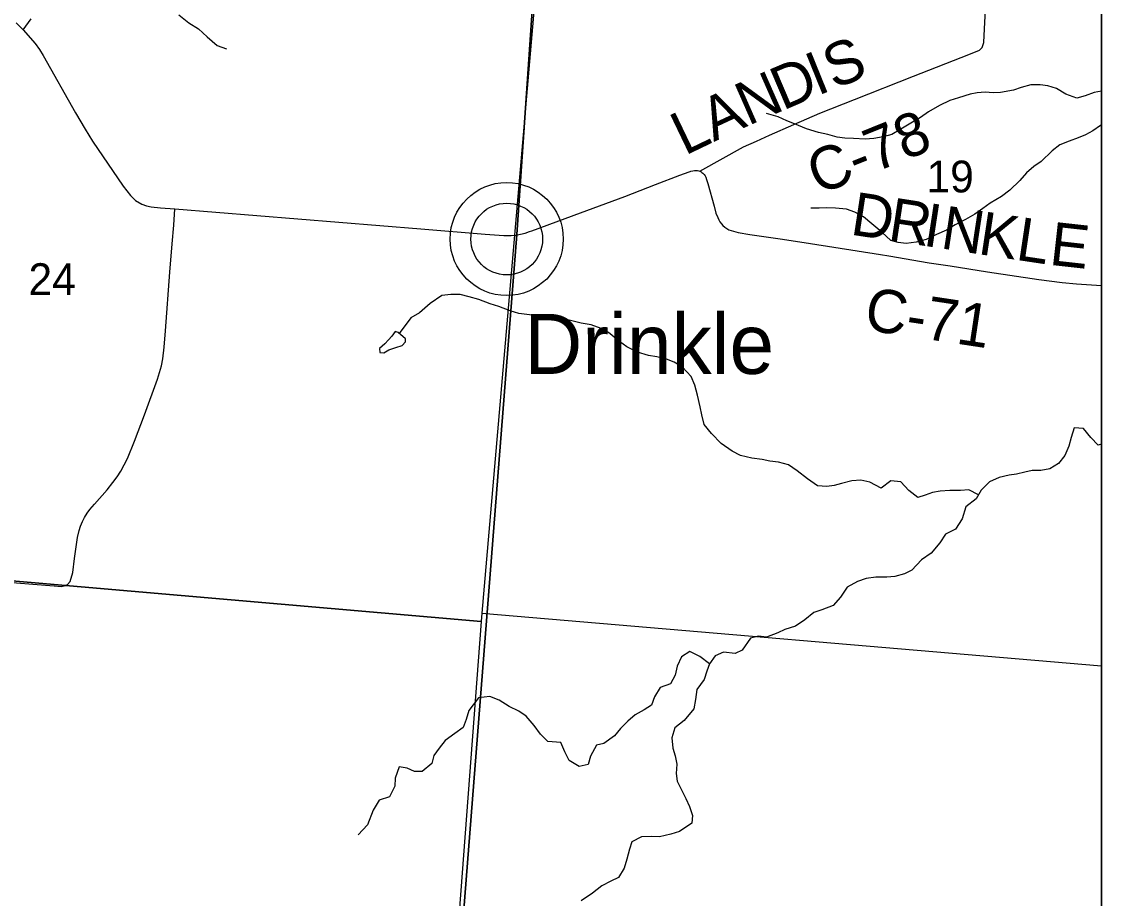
# Model space of a CAD drawing. Extents: x 0 to 42.5, y 0 to 22.
# Drawn here: x 8.19 to 8.9, y 19.417 to 19.994 of the extents above; entities that cross this region are included whole.
import ezdxf

# ---------------------------------------------------------------- set-up
doc = ezdxf.new("R2010")
doc.units = 0
for name, color, linetype in [('Default', 7, 'Continuous'), ('GM_X_County_Road', 7, 'Continuous'), ('GM_X_County_Road_Text', 7, 'Continuous'), ('GM_X_Interchange_Ramps', 7, 'Continuous'), ('GM_X_Minor_Lake', 7, 'Continuous'), ('GM_X_Minor_River', 7, 'Continuous'), ('GM_X_Section', 7, 'Continuous'), ('GM_X_Section_Text', 7, 'Continuous'), ('GM_X_Township_Road', 7, 'Continuous'), ('GM_X_Unincorporated', 7, 'Continuous'), ('GM_X_Unincorporated_Location', 7, 'Continuous'), ('GM_X_Unincorporated_Text', 7, 'Continuous'), ('SH_Cut_Line', 7, 'Continuous'), ('SH_Data', 7, 'Continuous')]:
    doc.layers.add(name, color=color, linetype=linetype)

msp = doc.modelspace()

# ---------------------------------------------------------------- linework, layer by layer
at = {"layer": 'Default'}
msp.add_lwpolyline([(8.9, 19.56997), (8.9, 20.0847), (8.53662, 20.11493), (8.53566, 20.10489), (8.4924, 19.60455)], close=True, dxfattribs=at)
at = {"layer": 'GM_X_County_Road'}
for points in [[(8.63571, 19.89546), (8.6646, 19.91149), (8.67305, 19.91513), (8.68165, 19.91923), (8.69771, 19.92612), (8.71472, 19.93356), (8.73765, 19.94266), (8.77645, 19.95808), (8.81275, 19.9722), (8.81982, 19.97517), (8.82155, 19.97687), (8.82272, 19.98009), (8.82318, 19.9892), (8.82411, 20.0099)], [(8.18607, 19.99301), (8.19054, 19.98853), (8.19856, 19.97939), (8.20123, 19.97562), (8.20368, 19.97169), (8.22496, 19.93376), (8.23129, 19.92306), (8.2363, 19.91519), (8.25635, 19.8856), (8.26112, 19.87941), (8.26454, 19.87613), (8.26863, 19.87369), (8.27162, 19.87263), (8.27471, 19.87197), (8.28092, 19.87129), (8.29043, 19.87068), (8.45223, 19.85751), (8.49445, 19.85399), (8.50688, 19.85318), (8.51157, 19.85312), (8.5147, 19.85339), (8.51514, 19.85347), (8.51558, 19.85355), (8.51779, 19.85396), (8.52082, 19.85474), (8.5238, 19.8557)], [(8.5238, 19.8557), (8.52528, 19.85618), (8.55727, 19.86812), (8.58637, 19.87891), (8.60665, 19.88674), (8.62259, 19.89287), (8.62878, 19.89509), (8.62937, 19.89527), (8.62996, 19.89546), (8.63109, 19.89574), (8.63222, 19.89589), (8.63337, 19.89589), (8.63427, 19.89583), (8.63509, 19.89568), (8.63571, 19.89546)], [(8.63571, 19.89546), (8.63657, 19.89505), (8.63715, 19.8947), (8.63783, 19.89411), (8.63861, 19.89336), (8.63925, 19.89248), (8.6397, 19.89152), (8.64027, 19.88995), (8.64105, 19.88729), (8.64513, 19.8724), (8.6464, 19.86788), (8.64754, 19.86494), (8.64823, 19.86351), (8.64904, 19.86215), (8.64996, 19.86085), (8.65101, 19.85964), (8.65221, 19.85857), (8.65353, 19.85767), (8.65497, 19.85695), (8.65646, 19.85638), (8.65797, 19.85593), (8.66103, 19.85522), (8.66868, 19.85376), (8.69018, 19.85069), (8.7086, 19.84793), (8.75457, 19.84061), (8.76018, 19.83966), (8.78672, 19.83518), (8.8005, 19.83309), (8.82503, 19.82916), (8.85884, 19.82427), (8.87425, 19.82225), (8.88353, 19.82136), (8.9, 19.82017)], [(8.17539, 19.62548), (8.19703, 19.62374), (8.21091, 19.62251), (8.21553, 19.62227), (8.21841, 19.62278), (8.21965, 19.62345), (8.2216, 19.62555), (8.22332, 19.6313), (8.22446, 19.64053), (8.22558, 19.64979), (8.22636, 19.6544), (8.22739, 19.65898), (8.22836, 19.66197), (8.22958, 19.66487), (8.23101, 19.66766), (8.23267, 19.67033), (8.23453, 19.67286), (8.23755, 19.67643), (8.24577, 19.68573), (8.24965, 19.69054), (8.25236, 19.69429), (8.25488, 19.69817), (8.25713, 19.70221), (8.25912, 19.70638), (8.26384, 19.71783), (8.27051, 19.73521), (8.27906, 19.75851), (8.28161, 19.7674), (8.28242, 19.77195), (8.28336, 19.77963), (8.28432, 19.79043), (8.28716, 19.82911), (8.28869, 19.84767), (8.28972, 19.85993), (8.29043, 19.87068)]]:
    msp.add_lwpolyline(points, dxfattribs=at)
at = {"layer": 'GM_X_Interchange_Ramps'}
msp.add_lwpolyline([(8.4644, 19.20567), (8.51547, 19.85382), (8.53302, 20.11017), (8.59748, 20.897), (8.59772, 20.9), (5.60957, 20.9)], dxfattribs=at)
msp.add_lwpolyline([(8.9, 19.05381), (8.9, 20.9), (8.59772, 20.9), (8.59748, 20.897), (8.53302, 20.11017), (8.51547, 19.85382), (8.4644, 19.20567), (8.45529, 19.08562), (8.79715, 19.06117), (8.80207, 19.06082)], close=True, dxfattribs=at)
at = {"layer": 'GM_X_Minor_Lake'}
for points in [[(8.43724, 19.78921), (8.43535, 19.78999), (8.43304, 19.78697), (8.43093, 19.78453), (8.42863, 19.78189), (8.425, 19.7787), (8.42516, 19.77623), (8.42782, 19.77583), (8.43125, 19.77789), (8.43582, 19.77955), (8.44, 19.78084), (8.44211, 19.7831), (8.44213, 19.78519)], [(8.44213, 19.78519), (8.43724, 19.78921)]]:
    msp.add_lwpolyline(points, dxfattribs=at)
at = {"layer": 'GM_X_Minor_River'}
for points in [[(8.29307, 19.99837), (8.29966, 19.99319), (8.30588, 19.98915), (8.31172, 19.98398), (8.3183, 19.97823), (8.32435, 19.9759)], [(8.9, 19.94811), (8.89515, 19.9473), (8.88925, 19.94508), (8.88374, 19.94361), (8.87655, 19.94614), (8.87051, 19.9498), (8.86465, 19.95156), (8.85972, 19.95236), (8.85346, 19.95222), (8.84718, 19.95057), (8.84223, 19.94872), (8.83368, 19.94728), (8.82875, 19.94713), (8.82344, 19.94756), (8.81831, 19.94704), (8.81356, 19.94613), (8.80595, 19.94373), (8.80024, 19.94189), (8.79338, 19.93872), (8.78633, 19.93461), (8.78098, 19.93087), (8.77564, 19.92769), (8.76801, 19.92302), (8.7621, 19.91966), (8.75639, 19.918), (8.75031, 19.91692), (8.74461, 19.91659), (8.73684, 19.91704), (8.73115, 19.91728), (8.72622, 19.91789), (8.71998, 19.91965), (8.71392, 19.92084), (8.70597, 19.92338), (8.69803, 19.92667), (8.69293, 19.92862), (8.68726, 19.93113), (8.67969, 19.93348)], [(8.9, 19.92609), (8.89932, 19.92564), (8.89435, 19.92208), (8.88959, 19.91947), (8.88464, 19.91743)], [(8.88464, 19.91743), (8.87873, 19.91521), (8.87264, 19.91279), (8.86767, 19.90885), (8.8604, 19.9019), (8.85562, 19.89853), (8.85065, 19.8944), (8.84643, 19.88932), (8.83973, 19.88293), (8.83419, 19.87881), (8.82675, 19.87432), (8.82198, 19.87095), (8.81663, 19.8672), (8.81053, 19.86365), (8.80386, 19.86011), (8.79813, 19.85675), (8.79147, 19.85377), (8.78461, 19.85061), (8.77814, 19.84877), (8.77149, 19.84788), (8.76638, 19.84849), (8.76146, 19.84987), (8.75562, 19.85542), (8.74903, 19.86079), (8.74357, 19.86539), (8.73772, 19.86847), (8.73224, 19.87042), (8.72503, 19.87124), (8.71915, 19.87129), (8.71422, 19.87115), (8.70872, 19.8712)], [(8.81914, 19.68251), (8.8127, 19.68573), (8.80738, 19.68539), (8.80017, 19.68527), (8.79391, 19.68495), (8.78877, 19.68404), (8.78402, 19.68219), (8.77926, 19.68071), (8.77323, 19.68532), (8.76797, 19.69106), (8.76152, 19.69168), (8.75503, 19.68681), (8.74767, 19.69086), (8.7418, 19.69224), (8.73572, 19.69172), (8.72907, 19.68989), (8.72412, 19.6886), (8.71937, 19.68789), (8.7133, 19.68832), (8.70652, 19.69312), (8.69993, 19.6983), (8.69408, 19.70215), (8.68764, 19.70391), (8.68177, 19.70472), (8.67685, 19.70571), (8.67002, 19.70653), (8.66264, 19.70849), (8.65717, 19.7112), (8.64981, 19.71619), (8.64342, 19.72289), (8.63855, 19.72881), (8.63708, 19.73509), (8.636, 19.74041), (8.63436, 19.74801), (8.63252, 19.75466), (8.63011, 19.76037), (8.62447, 19.76649), (8.61881, 19.76977), (8.61389, 19.77171), (8.60746, 19.77328), (8.60197, 19.77428), (8.59478, 19.77643), (8.58779, 19.77991), (8.58289, 19.78336), (8.57573, 19.78931), (8.57082, 19.79201), (8.56439, 19.79434), (8.55777, 19.79554), (8.55076, 19.79712), (8.54527, 19.79849), (8.53959, 19.7993), (8.53258, 19.80031), (8.52556, 19.80075), (8.51665, 19.80178), (8.51098, 19.80354), (8.50361, 19.80645), (8.49774, 19.80821), (8.49037, 19.81112), (8.48393, 19.81288), (8.47807, 19.81426), (8.47199, 19.81432), (8.46611, 19.81361), (8.45847, 19.80837), (8.45139, 19.80236), (8.44567, 19.799), (8.43792, 19.78865)], [(8.9, 19.71591), (8.89777, 19.71513), (8.89307, 19.72029), (8.8882, 19.72621), (8.88213, 19.72665), (8.88017, 19.72022), (8.8786, 19.71454), (8.87589, 19.70849), (8.87186, 19.70322), (8.86614, 19.69967), (8.86024, 19.69858), (8.85436, 19.69844), (8.84961, 19.69735), (8.84409, 19.69607)], [(8.84409, 19.69607), (8.83935, 19.69554), (8.83269, 19.69389), (8.8264, 19.6911), (8.82085, 19.68546), (8.81757, 19.6798), (8.8107, 19.67455), (8.80835, 19.6668), (8.80392, 19.65982), (8.79744, 19.65665), (8.79359, 19.65081), (8.78803, 19.64403), (8.78173, 19.63972), (8.77522, 19.63295), (8.77045, 19.63053), (8.76417, 19.62869), (8.75886, 19.62836), (8.75165, 19.62823), (8.74519, 19.62753), (8.73948, 19.6255), (8.73281, 19.62176), (8.72838, 19.61516), (8.72359, 19.6097), (8.71616, 19.60693), (8.71083, 19.60508), (8.70491, 19.6002), (8.6988, 19.59608), (8.69176, 19.59387), (8.687, 19.59163), (8.67976, 19.58885), (8.67446, 19.58947), (8.66913, 19.58819), (8.66375, 19.58027), (8.65898, 19.57804), (8.6514, 19.57905), (8.64588, 19.57664), (8.64223, 19.57136), (8.64047, 19.56644), (8.63872, 19.56096), (8.63372, 19.55436), (8.6329, 19.54773), (8.6319, 19.54167), (8.62557, 19.53395), (8.61926, 19.52908), (8.61731, 19.52265), (8.618, 19.51581), (8.61966, 19.51067), (8.62056, 19.50536), (8.62032, 19.4991), (8.62084, 19.49416), (8.62363, 19.48845), (8.62662, 19.48273), (8.62903, 19.4774), (8.63107, 19.4715), (8.63045, 19.46639), (8.62243, 19.46096), (8.61672, 19.45911), (8.60931, 19.45747), (8.60381, 19.45771), (8.59736, 19.45739), (8.59107, 19.45422), (8.5895, 19.4493), (8.58774, 19.44268), (8.58598, 19.43681), (8.58232, 19.43078), (8.57717, 19.42817), (8.57126, 19.42519), (8.56514, 19.42031), (8.5577, 19.41525)], [(8.64223, 19.57136), (8.63582, 19.57616), (8.62921, 19.57944), (8.62368, 19.57588), (8.62077, 19.56984), (8.61958, 19.56378), (8.61649, 19.55812), (8.60964, 19.55572), (8.60598, 19.54949), (8.60403, 19.54401), (8.59907, 19.54102), (8.59316, 19.53765), (8.58838, 19.53352), (8.58359, 19.52882), (8.57956, 19.52393), (8.57269, 19.51887), (8.56774, 19.51778), (8.56388, 19.5106), (8.56232, 19.50512), (8.55642, 19.50384), (8.54982, 19.50769), (8.54702, 19.51341), (8.54442, 19.5195), (8.5357, 19.52015), (8.531, 19.52493), (8.52669, 19.53066), (8.52162, 19.53677), (8.51672, 19.54023), (8.5103, 19.54332), (8.5037, 19.54736), (8.49765, 19.54969), (8.49024, 19.54881), (8.48391, 19.54052), (8.48195, 19.53466), (8.48001, 19.52937), (8.47466, 19.52543), (8.46817, 19.52094), (8.46433, 19.51585), (8.46087, 19.51095), (8.45949, 19.50565), (8.45299, 19.5004), (8.44806, 19.50044), (8.44315, 19.50257), (8.43803, 19.50357), (8.43531, 19.496), (8.43507, 19.4907), (8.43159, 19.48371), (8.42474, 19.48149), (8.42089, 19.47489), (8.41719, 19.46544), (8.41106, 19.45885)]]:
    msp.add_lwpolyline(points, dxfattribs=at)
at = {"layer": 'GM_X_Section'}
for points in [[(8.03361, 20.14795), (8.53566, 20.10489), (8.4924, 19.60455), (8.49182, 19.59925), (7.9983, 19.64192)], [(7.9983, 19.64192), (8.49182, 19.59925), (8.45327, 19.08849), (7.95504, 19.13799)]]:
    msp.add_lwpolyline(points, close=True, dxfattribs=at)
at = {"layer": 'GM_X_Township_Road'}
msp.add_lwpolyline([(8.19054, 19.98853), (8.19582, 19.99573)], dxfattribs=at)
at = {"layer": 'GM_X_Unincorporated'}
for radius in [0.0372, 0.02358]:
    msp.add_circle((8.50871, 19.85082), radius, dxfattribs=at)
at = {"layer": 'GM_X_Unincorporated_Location'}
msp.add_line((8.50871, 19.85082), (8.50871, 19.85082), dxfattribs=at)
at = {"layer": 'SH_Cut_Line'}
msp.add_lwpolyline([(8.9, 19.05381), (8.9, 20.9), (5.60957, 20.9)], dxfattribs=at)
at = {"layer": 'SH_Data'}
msp.add_line((8.9, 20.9), (8.9, 14.1), dxfattribs=at)

# ---------------------------------------------------------------- texts
at = {"layer": 'GM_X_County_Road_Text'}
for s, height, rotation, p in [('S', 0.02841, 21.51597, (8.72391, 19.94927)), ('I', 0.02841, 22.04639, (8.71316, 19.94491)), ('D', 0.02841, 23.05533, (8.69028, 19.93517)), ('N', 0.02841, 23.77977, (8.66749, 19.92513)), ('A', 0.02841, 24.9325, (8.64496, 19.91465)), ('L', 0.02841, 25.65653, (8.62589, 19.90549)), ('C-78', 0.028409, 21.91528, (8.71379, 19.87958)), ('D', 0.02841, 351.3282, (8.73415, 19.85386)), ('R', 0.02841, 351.3302, (8.75887, 19.85009)), ('I', 0.02841, 351.33075, (8.78193, 19.84657)), ('N', 0.02841, 351.3282, (8.79347, 19.84481)), ('K', 0.02841, 351.3282, (8.81818, 19.84104)), ('L', 0.02841, 351.4795, (8.84298, 19.83726)), ('E', 0.02841, 353.68712, (8.86516, 19.83396)), ('C-71', 0.028409, 351.43727, (8.74321, 19.79123))]:
    msp.add_text(s, height=height, rotation=rotation, dxfattribs=at).set_placement(p)
at = {"layer": 'GM_X_Section_Text'}
for s, p in [('19', (8.78491, 19.8815)), ('24', (8.19408, 19.81395))]:
    msp.add_text(s, height=0.020928, rotation=0.00001, dxfattribs=at).set_placement(p)
at = {"layer": 'GM_X_Unincorporated_Text'}
msp.add_text('Drinkle', height=0.039489, rotation=0.00001, dxfattribs=at).set_placement((8.52033, 19.76207))

doc.saveas('drawing.dxf')
